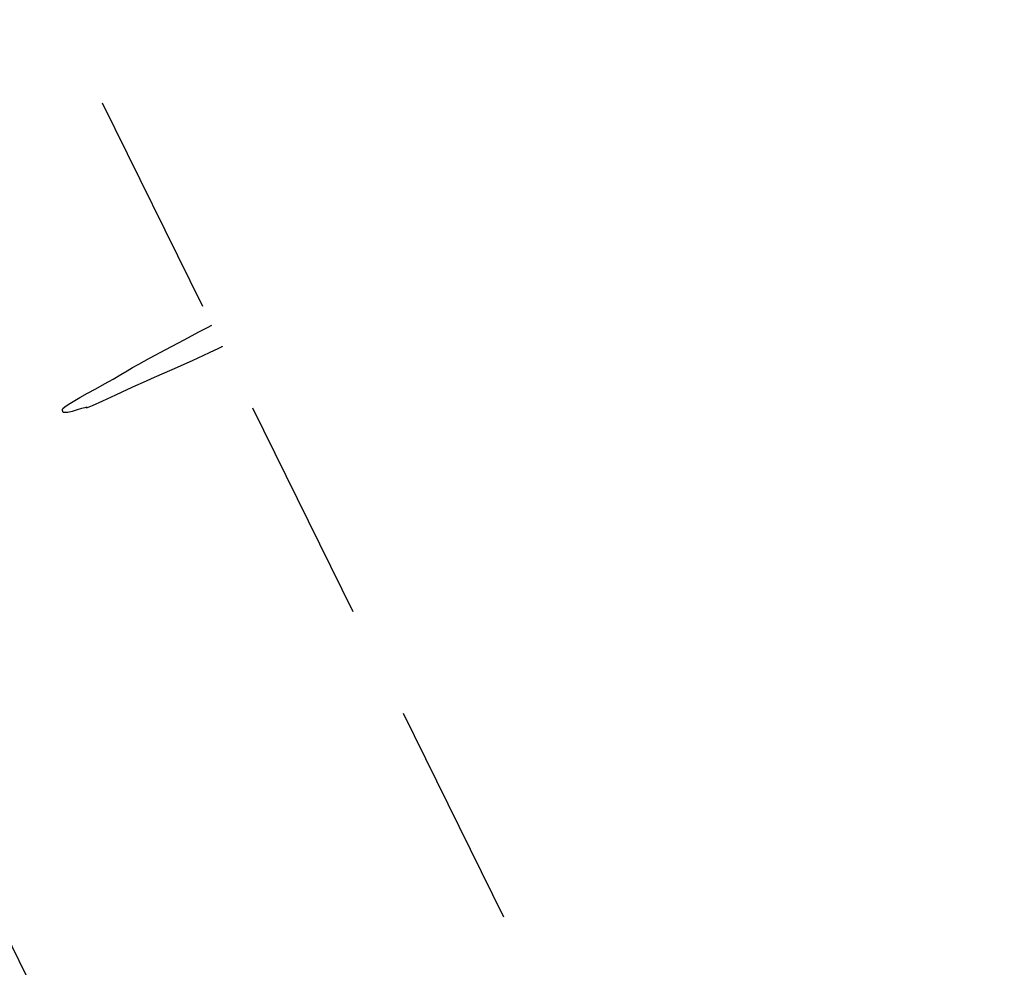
# Model space of a CAD drawing. Extents: x 3249832 to 3255657, y 13789405 to 13793316.
# Tile 602 of 656: x 3254926 to 3255143, y 13790838 to 13791046. Entities that reach past the tile are written whole.
import ezdxf

# ---------------------------------------------------------------- set-up
doc = ezdxf.new("R2010")
doc.units = 0
doc.header["$LTSCALE"] = 100
doc.header["$MEASUREMENT"] = 0
doc.linetypes.add('DASHED', pattern=[0.75, 0.5, -0.25])
for name, color, linetype in [('GRATIO_CON', 10, 'CONTINUOUS'), ('PLAN', 7, 'CONTINUOUS'), ('TARGETS_EAST', 7, 'CONTINUOUS')]:
    doc.layers.add(name, color=color, linetype=linetype)

# ---------------------------------------------------------------- blocks, each defined once
blk = doc.blocks.new('Gratio_032316_contours')
at = {"layer": 'GRATIO_CON', "color": 5, "linetype": 'Continuous', "flags": 128}
blk.add_lwpolyline([(3254970.66, 13790974.41), (3254970.66, 13790974.42), (3254970.66, 13790974.41), (3254970.67, 13790974.4), (3254970.58, 13790974.31), (3254969.83, 13790973.92), (3254967.77, 13790972.95), (3254964.04, 13790971.25), (3254959.59, 13790969.26), (3254955.69, 13790967.52), (3254953.22, 13790966.43), (3254951.57, 13790965.71), (3254949.78, 13790964.89), (3254947.16, 13790963.67), (3254944.28, 13790962.33), (3254942, 13790961.28), (3254940.95, 13790960.84), (3254940.78, 13790960.82), (3254940.9, 13790960.95), (3254940.81, 13790960.99), (3254940.41, 13790960.9), (3254939.69, 13790960.7), (3254938.69, 13790960.4), (3254937.6, 13790960.09), (3254936.66, 13790959.87), (3254936.06, 13790959.81), (3254935.73, 13790959.86), (3254935.59, 13790959.98), (3254935.53, 13790960.11), (3254935.51, 13790960.23), (3254935.5, 13790960.35), (3254935.49, 13790960.5), (3254935.59, 13790960.71), (3254935.97, 13790961.06), (3254936.73, 13790961.59), (3254937.86, 13790962.29), (3254939.3, 13790963.13), (3254940.99, 13790964.07), (3254942.84, 13790965.08), (3254944.75, 13790966.14), (3254946.62, 13790967.21), (3254948.32, 13790968.21), (3254949.75, 13790969.05), (3254950.9, 13790969.73), (3254952.32, 13790970.52), (3254954.65, 13790971.78), (3254958.25, 13790973.7), (3254962.3, 13790975.86), (3254965.68, 13790977.66), (3254967.56, 13790978.67), (3254968.26, 13790979.04), (3254968.35, 13790979.09)], dxfattribs=at)

msp = doc.modelspace()

# ---------------------------------------------------------------- linework, layer by layer
at = {"layer": 'PLAN', "color": 8, "linetype": 'DASHED'}
for p, q in [((3253817.29, 13793315.6), (3255656.88, 13789581.47)), ((3253727.59, 13793271.41), (3255567.17, 13789537.28))]:
    msp.add_line(p, q, dxfattribs=at)

# ---------------------------------------------------------------- block references
at = {"layer": 'TARGETS_EAST'}
msp.add_blockref('Gratio_032316_contours', (0, 0), dxfattribs=at)

doc.saveas('drawing.dxf')
